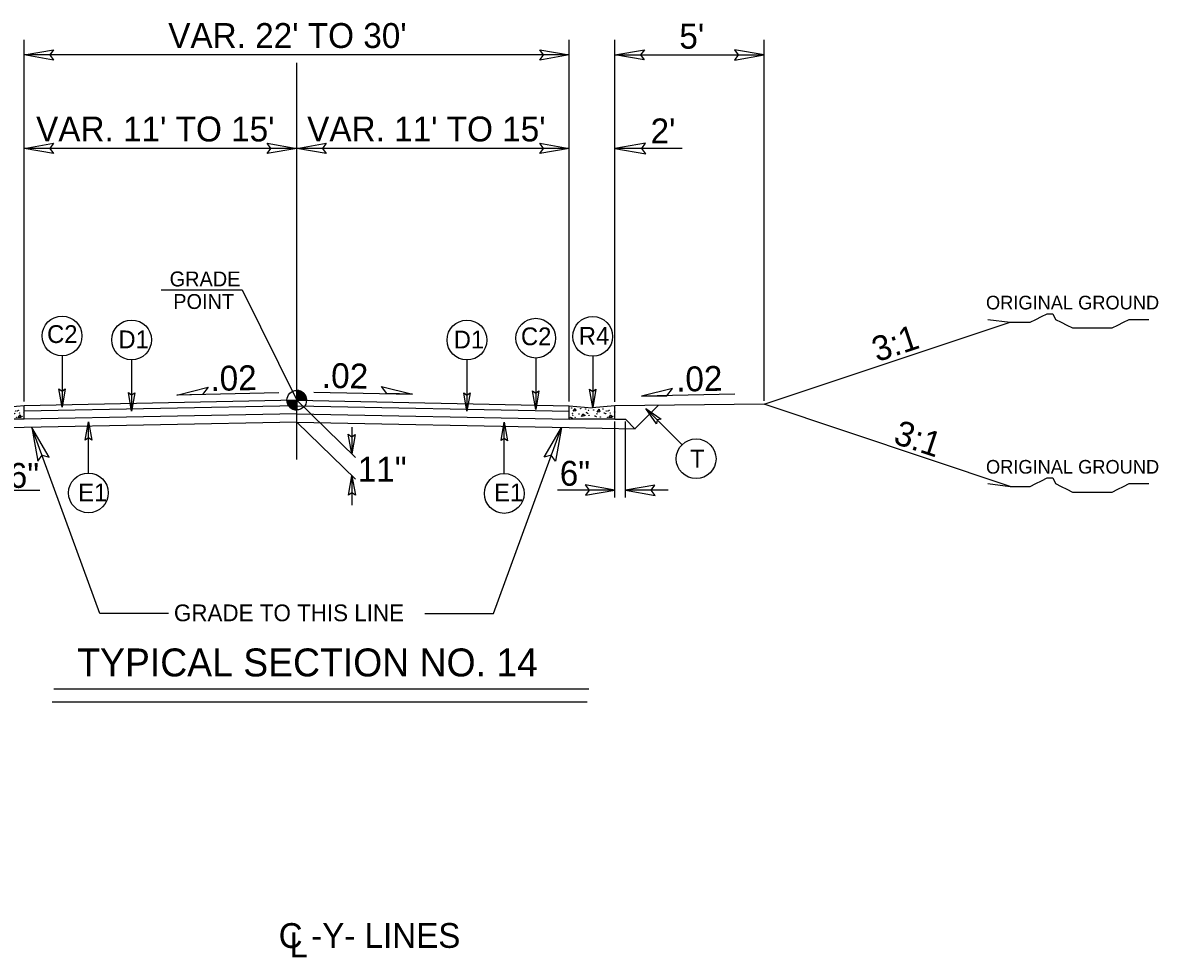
# Model space of a CAD drawing. Extents: x 957297 to 961629, y 830661 to 840840.
# Drawn here: x 959351.8 to 959707.8, y 833623.3 to 833916.2 of the extents above; entities that cross this region are included whole.
import ezdxf

# ---------------------------------------------------------------- set-up
doc = ezdxf.new("R2010")
doc.units = 0
for name, color, linetype in [('Default', 7, 'Continuous'), ('Old_Level_1', 7, 'Continuous'), ('Old_Level_11', 7, 'Continuous'), ('Old_Level_21', 7, 'Continuous'), ('Old_Level_3', 7, 'Continuous'), ('Prop CMT Pvmt Milling', 7, 'Continuous'), ('Prop Dimension Text', 7, 'Continuous'), ('Typical Curb CELL', 7, 'Continuous'), ('Typical ID Circle CELL', 7, 'Continuous'), ('Typical Terminator CELL', 7, 'Continuous'), ('Typical Text Grade Point CELL', 7, 'Continuous'), ('Typical Text ID Circle CELL', 7, 'Continuous')]:
    doc.layers.add(name, color=color, linetype=linetype)

# ---------------------------------------------------------------- blocks, each defined once
blk = doc.blocks.new('VALLEY GUTTER')
at = {"layer": 'Typical Curb CELL'}
for p, q in [((0, 0), (1, -0.083)), ((0, -0.583), (0, 0)), ((2, 0), (1, -0.083)), ((2, -0.583), (2, 0)), ((0.169, -0.231), (0.256, -0.112)), ((0.29, -0.225), (0.169, -0.231)), ((0.256, -0.112), (0.29, -0.225)), ((0.528, -0.47), (0.591, -0.355)), ((0.694, -0.43), (0.528, -0.47)), ((0.591, -0.355), (0.694, -0.43)), ((1.216, -0.275), (1.303, -0.155)), ((1.337, -0.269), (1.216, -0.275)), ((1.303, -0.155), (1.337, -0.269)), ((1.739, -0.513), (1.825, -0.393)), ((1.825, -0.393), (1.859, -0.507)), ((2, -0.583), (0, -0.583)), ((1.859, -0.507), (1.739, -0.513))]:
    blk.add_line(p, q, dxfattribs=at)
for centre in [(0.1, -0.102), (0.139, -0.34), (0.153, -0.414), (0.255, -0.5), (0.43, -0.364), (0.502, -0.131), (0.716, -0.141), (0.752, -0.294), (0.808, -0.328), (0.841, -0.202), (0.866, -0.417), (1.069, -0.188), (1.123, -0.446), (1.179, -0.48), (1.212, -0.353), (1.361, -0.49), (1.474, -0.138), (1.533, -0.316), (1.589, -0.35), (1.622, -0.223), (1.676, -0.505), (1.698, -0.225), (1.748, -0.195), (1.795, -0.31), (1.908, -0.466), (1.989, -0.271), (0.064, -0.507), (0.12, -0.541)]:
    blk.add_circle(centre, 0.00802, dxfattribs=at)

msp = doc.modelspace()

# ---------------------------------------------------------------- linework, layer by layer
at = {"layer": 'Default'}
msp.add_line((959437.72, 833779.28), (959437.72, 833903.59), dxfattribs=at)
at = {"layer": 'Old_Level_1'}
for p, q in [((959352.28, 833797.48), (959352.28, 833910.77)), ((959523.16, 833797.44), (959523.16, 833910.77)), ((959537.46, 833797.32), (959537.46, 833910.77)), ((959584.2, 833797.68), (959584.2, 833910.77)), ((959523.16, 833906.07), (959352.28, 833906.07)), ((959537.46, 833906.07), (959584.2, 833906.07)), ((959437.72, 833876.78), (959352.28, 833876.78)), ((959523.16, 833876.78), (959437.72, 833876.78)), ((959558.56, 833876.78), (959537.46, 833876.78)), ((959584.2, 833796.59), (959661.38, 833822.32)), ((959432.16, 833800.13), (959400.19, 833799.49)), ((959437.72, 833797.85), (959437.72, 833800.92)), ((959443.14, 833800.41), (959474, 833799.79)), ((959437.72, 833797.85), (959352.28, 833796.12)), ((959434.66, 833797.85), (959437.72, 833797.85)), ((959440.78, 833797.85), (959437.72, 833797.85)), ((959437.72, 833794.81), (959437.72, 833797.85)), ((959437.72, 833797.85), (959437.72, 833794.81)), ((959437.72, 833797.85), (959437.72, 833796.12)), ((959437.72, 833797.85), (959523.16, 833796.12)), ((959437.72, 833797.85), (959456.19, 833779.92)), ((959584.2, 833796.59), (959537.46, 833796.12)), ((959543.73, 833788.92), (959551.07, 833796.26)), ((959574.99, 833799.71), (959545.77, 833799.12)), ((959661.38, 833770.86), (959584.2, 833796.59)), ((959437.72, 833796.13), (959352.28, 833794.4)), ((959437.72, 833793.57), (959352.28, 833791.95)), ((959437.72, 833796.13), (959523.16, 833794.4)), ((959437.72, 833793.58), (959523.16, 833791.95)), ((959352.28, 833789.3), (959331.71, 833788.92)), ((959437.72, 833791.03), (959352.28, 833789.3)), ((959376.07, 833731.04), (959354.76, 833789.35)), ((959437.72, 833791.03), (959523.16, 833789.3)), ((959437.72, 833791.03), (959456.19, 833773.1)), ((959454.98, 833789.46), (959454.98, 833781.1)), ((959499.36, 833731.04), (959520.68, 833789.35)), ((959523.16, 833789.3), (959543.77, 833788.88)), ((959537.46, 833791.95), (959540.76, 833791.89)), ((959537.46, 833767.4), (959537.46, 833791.16)), ((959540.76, 833791.89), (959543.73, 833788.92)), ((959540.76, 833767.4), (959540.76, 833791.16)), ((959455.04, 833774.2), (959455.05, 833764.98)), ((959337.98, 833769.69), (959357.25, 833769.69)), ((959537.46, 833769.69), (959519.44, 833769.69)), ((959554.1, 833769.69), (959540.76, 833769.69)), ((959397.52, 833731.04), (959376.07, 833731.04)), ((959477.91, 833731.04), (959499.36, 833731.04)), ((959361.6, 833707.46), (959529.29, 833707.46)), ((959361.04, 833703.34), (959528.74, 833703.34))]:
    msp.add_line(p, q, dxfattribs=at)
for points in [[(959437.76, 833800.92), (959437.76, 833800.92), (959437.76, 833797.85)], [(959437.81, 833800.92), (959437.81, 833797.85)], [(959437.87, 833800.91), (959437.87, 833797.85)], [(959437.94, 833800.9), (959437.94, 833797.85)], [(959438, 833800.9), (959438, 833797.85)], [(959438.06, 833800.9), (959438.06, 833797.85)], [(959438.12, 833800.89), (959438.12, 833797.85)], [(959438.18, 833800.89), (959438.18, 833797.85)], [(959438.23, 833800.87), (959438.23, 833797.85)], [(959438.3, 833800.87), (959438.3, 833797.85)], [(959438.36, 833800.85), (959438.36, 833797.85)], [(959438.42, 833800.84), (959438.42, 833797.85)], [(959438.49, 833800.81), (959438.49, 833797.85)], [(959438.55, 833800.8), (959438.55, 833797.85)], [(959438.61, 833800.78), (959438.61, 833797.85)], [(959438.67, 833800.76), (959438.67, 833797.85)], [(959438.74, 833800.75), (959438.73, 833797.85)], [(959438.79, 833800.72), (959438.79, 833797.85)], [(959438.85, 833800.71), (959438.85, 833797.85)], [(959438.92, 833800.68), (959438.92, 833797.85)], [(959438.98, 833800.65), (959438.98, 833797.85)], [(959439.04, 833800.62), (959439.04, 833797.85)], [(959439.09, 833800.59), (959439.09, 833797.85)], [(959439.15, 833800.57), (959439.15, 833797.85)], [(959439.21, 833800.53), (959439.21, 833797.85)], [(959439.28, 833800.49), (959439.28, 833797.85)], [(959439.34, 833800.46), (959439.34, 833797.85)], [(959439.4, 833800.41), (959439.4, 833797.85)], [(959439.47, 833800.37), (959439.47, 833797.85)], [(959439.52, 833800.34), (959439.52, 833797.85)], [(959439.59, 833800.28), (959439.59, 833797.85)], [(959439.65, 833800.24), (959439.65, 833797.85)], [(959439.71, 833800.19), (959439.71, 833797.85)], [(959439.77, 833800.13), (959439.77, 833797.85)], [(959439.83, 833800.07), (959439.83, 833797.85)], [(959439.9, 833800.01), (959439.9, 833797.85)], [(959439.95, 833799.95), (959439.95, 833797.85)], [(959440.01, 833799.89), (959440.01, 833797.85)], [(959440.07, 833799.82), (959440.07, 833797.85)], [(959434.68, 833797.85), (959434.68, 833797.53)], [(959434.74, 833797.85), (959434.74, 833797.17)], [(959434.8, 833797.85), (959434.8, 833796.95)], [(959434.86, 833797.85), (959434.86, 833796.77)], [(959434.93, 833797.85), (959434.93, 833796.62)], [(959434.99, 833797.85), (959434.99, 833796.49)], [(959435.05, 833797.85), (959435.05, 833796.38)], [(959435.11, 833797.85), (959435.11, 833796.26)], [(959435.17, 833797.85), (959435.17, 833796.18)], [(959435.23, 833797.85), (959435.23, 833796.09)], [(959435.3, 833797.85), (959435.3, 833796)], [(959435.36, 833797.85), (959435.36, 833795.93)], [(959435.42, 833797.85), (959435.42, 833795.86)], [(959435.47, 833797.85), (959435.47, 833795.79)], [(959435.53, 833797.85), (959435.53, 833795.72)], [(959435.6, 833797.85), (959435.6, 833795.66)], [(959435.66, 833797.85), (959435.66, 833795.61)], [(959435.72, 833797.85), (959435.72, 833795.55)], [(959435.78, 833797.85), (959435.78, 833795.5)], [(959435.85, 833797.85), (959435.85, 833795.44)], [(959435.9, 833797.85), (959435.9, 833795.41)], [(959435.96, 833797.85), (959435.96, 833795.36)], [(959436.02, 833797.85), (959436.02, 833795.32)], [(959436.09, 833797.85), (959436.09, 833795.27)], [(959436.15, 833797.85), (959436.15, 833795.23)], [(959436.21, 833797.85), (959436.21, 833795.19)], [(959436.28, 833797.85), (959436.28, 833795.16)], [(959436.33, 833797.85), (959436.33, 833795.15)], [(959436.39, 833797.85), (959436.39, 833795.11)], [(959436.46, 833797.85), (959436.46, 833795.07)], [(959436.52, 833797.85), (959436.52, 833795.06)], [(959436.58, 833797.85), (959436.58, 833795.02)], [(959436.64, 833797.85), (959436.64, 833795)], [(959436.7, 833797.85), (959436.7, 833794.98)], [(959436.75, 833797.85), (959436.75, 833794.96)], [(959436.82, 833797.85), (959436.82, 833794.94)], [(959436.88, 833797.85), (959436.88, 833794.92)], [(959436.94, 833797.85), (959436.94, 833794.9)], [(959437, 833797.85), (959437, 833794.9)], [(959437.07, 833797.85), (959437.07, 833794.87)], [(959437.13, 833797.85), (959437.13, 833794.86)], [(959437.19, 833797.85), (959437.19, 833794.86)], [(959437.25, 833797.85), (959437.25, 833794.84)], [(959437.31, 833797.85), (959437.31, 833794.82)], [(959437.38, 833797.85), (959437.38, 833794.82)], [(959437.44, 833797.85), (959437.44, 833794.82)], [(959437.5, 833797.85), (959437.5, 833794.81)], [(959437.56, 833797.85), (959437.56, 833794.81)], [(959437.61, 833797.85), (959437.61, 833794.81)], [(959437.67, 833797.85), (959437.67, 833794.81), (959437.67, 833794.81)], [(959440.13, 833799.73), (959440.13, 833797.85)], [(959440.2, 833799.65), (959440.2, 833797.85)], [(959440.26, 833799.57), (959440.26, 833797.85)], [(959440.32, 833799.48), (959440.32, 833797.85)], [(959440.38, 833799.37), (959440.38, 833797.85)], [(959440.44, 833799.26), (959440.44, 833797.85)], [(959440.5, 833799.12), (959440.5, 833797.85)], [(959440.57, 833798.98), (959440.57, 833797.85)], [(959440.63, 833798.82), (959440.63, 833797.85)], [(959440.69, 833798.6), (959440.69, 833797.85)], [(959440.75, 833798.3), (959440.75, 833797.85)]]:
    msp.add_lwpolyline(points, dxfattribs=at)
msp.add_circle((959437.72, 833797.86), 3.06, dxfattribs=at)
for start, end in [(359.9905, 89.9905), (179.9905, 269.9905)]:
    msp.add_arc((959437.72, 833797.86), 3.06, start, end, dxfattribs=at)
at = {"layer": 'Old_Level_11'}
for p, q in [((959400.19, 833799.49), (959409.94, 833801.91)), ((959409.94, 833801.91), (959408.21, 833799.65)), ((959465.99, 833799.95), (959464.26, 833802.2)), ((959464.26, 833802.2), (959474, 833799.79)), ((959474, 833799.79), (959465.99, 833799.95)), ((959555.51, 833801.54), (959545.77, 833799.12)), ((959553.77, 833799.28), (959555.51, 833801.54)), ((959408.21, 833799.65), (959400.19, 833799.49)), ((959545.77, 833799.12), (959553.77, 833799.28))]:
    msp.add_line(p, q, dxfattribs=at)
for points in [[(959547.07, 833878.44), (959537.46, 833876.78), (959547.13, 833875.07), (959545.9, 833876.78)], [(959360.11, 833780.05), (959354.76, 833789.35), (959356.64, 833778.72), (959357.95, 833780.63)], [(959515.33, 833780.05), (959520.68, 833789.35), (959518.79, 833778.72), (959517.49, 833780.63)]]:
    msp.add_lwpolyline(points, close=True, dxfattribs=at)
at = {"layer": 'Old_Level_21'}
for points in [[(959654.29, 833823.2), (959661.38, 833822.32), (959663.16, 833822.32), (959665.82, 833822.32), (959667.6, 833822.32), (959669.37, 833823.2), (959671.14, 833824.1), (959672.91, 833824.98), (959674.69, 833824.98), (959675.59, 833823.2), (959677.35, 833822.32), (959679.13, 833821.43), (959680.9, 833820.55), (959682.67, 833820.55), (959684.44, 833820.55), (959686.22, 833820.55), (959687.99, 833820.55), (959689.77, 833820.55), (959691.54, 833820.55), (959693.31, 833820.55), (959695.08, 833821.43), (959696.85, 833822.32), (959698.62, 833823.2), (959701.3, 833823.2), (959703.07, 833823.2), (959704.84, 833823.2)], [(959654.29, 833771.74), (959661.38, 833770.86), (959663.16, 833770.86), (959665.82, 833770.86), (959667.6, 833770.86), (959669.37, 833771.74), (959671.14, 833772.64), (959672.91, 833773.52), (959674.69, 833773.52), (959675.59, 833771.74), (959677.35, 833770.86), (959679.13, 833769.96), (959680.9, 833769.09), (959682.67, 833769.09), (959684.44, 833769.09), (959686.22, 833769.09), (959687.99, 833769.09), (959689.77, 833769.09), (959691.54, 833769.09), (959693.31, 833769.09), (959695.08, 833769.96), (959696.85, 833770.86), (959698.62, 833771.74), (959701.3, 833771.74), (959703.07, 833771.74), (959704.84, 833771.74)]]:
    msp.add_lwpolyline(points, dxfattribs=at)
at = {"layer": 'Typical ID Circle CELL'}
for p, q in [((959364.18, 833811.77), (959364.18, 833795.68)), ((959385.98, 833810.54), (959385.98, 833794.46)), ((959491.08, 833810.5), (959491.08, 833794.41)), ((959512.65, 833811.08), (959512.65, 833795)), ((959530.49, 833811.63), (959530.49, 833795.55)), ((959558.51, 833783.91), (959547.13, 833795.29)), ((959372.45, 833775.03), (959372.45, 833791.12)), ((959502.76, 833774.86), (959502.76, 833790.95))]:
    msp.add_line(p, q, dxfattribs=at)
for centre in [(959364.18, 833817.99), (959385.98, 833816.77), (959491.08, 833816.72), (959512.65, 833817.31), (959530.49, 833817.86), (959562.91, 833779.51), (959372.45, 833768.81), (959502.76, 833768.64)]:
    msp.add_circle(centre, 6.23, dxfattribs=at)
at = {"layer": 'Typical Terminator CELL'}
for points in [[(959361.5, 833904.48), (959352.28, 833906.07), (959361.55, 833907.71), (959360.37, 833906.07)], [(959513.94, 833907.66), (959523.16, 833906.07), (959513.89, 833904.43), (959515.07, 833906.07)], [(959546.65, 833904.49), (959537.42, 833906.08), (959546.7, 833907.72), (959545.52, 833906.08)], [(959574.98, 833904.48), (959584.2, 833906.07), (959574.92, 833907.71), (959576.1, 833906.07)], [(959361.5, 833875.19), (959352.28, 833876.78), (959361.55, 833878.42), (959360.37, 833876.78)], [(959428.5, 833878.37), (959437.72, 833876.78), (959428.44, 833875.14), (959429.62, 833876.78)], [(959446.94, 833875.19), (959437.72, 833876.78), (959446.99, 833878.42), (959445.81, 833876.78)], [(959513.94, 833878.37), (959523.16, 833876.78), (959513.89, 833875.14), (959515.07, 833876.78)], [(959365.18, 833801.44), (959364.18, 833795.68), (959363.16, 833801.48), (959364.18, 833800.74)], [(959386.98, 833800.22), (959385.98, 833794.46), (959384.96, 833800.25), (959385.98, 833799.52)], [(959492.07, 833800.17), (959491.08, 833794.41), (959490.06, 833800.2), (959491.08, 833799.47)], [(959513.64, 833800.76), (959512.65, 833795), (959511.63, 833800.79), (959512.65, 833800.06)], [(959531.48, 833801.31), (959530.49, 833795.55), (959529.46, 833801.34), (959530.49, 833800.61)], [(959550.51, 833790.51), (959547.13, 833795.29), (959551.95, 833791.92), (959550.71, 833791.71)], [(959371.46, 833785.36), (959372.45, 833791.12), (959373.47, 833785.33), (959372.45, 833786.06)], [(959501.77, 833785.19), (959502.76, 833790.95), (959503.79, 833785.16), (959502.76, 833785.89)], [(959456.02, 833787.16), (959454.98, 833781.1), (959453.9, 833787.2), (959454.98, 833786.42)], [(959454, 833768.14), (959455.04, 833774.2), (959456.12, 833768.1), (959455.04, 833768.88)], [(959528.24, 833768.1), (959537.46, 833769.69), (959528.18, 833771.33), (959529.36, 833769.69)], [(959549.98, 833771.28), (959540.76, 833769.69), (959550.03, 833768.05), (959548.85, 833769.69)]]:
    msp.add_lwpolyline(points, close=True, dxfattribs=at)
at = {"layer": 'Typical Text Grade Point CELL'}
for p, q in [((959395.28, 833832.42), (959420.61, 833832.42)), ((959420.61, 833832.42), (959437.72, 833797.85))]:
    msp.add_line(p, q, dxfattribs=at)

# ---------------------------------------------------------------- block references
at = {"layer": 'Prop CMT Pvmt Milling', "xscale": 7.148915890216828, "yscale": 7.148915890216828}
for p in [(959337.98, 833796.12), (959523.16, 833796.12)]:
    msp.add_blockref('VALLEY GUTTER', p, dxfattribs=at)

# ---------------------------------------------------------------- texts
at = {"layer": 'Old_Level_1'}
for s, height, p in [("VAR. 22' TO 30'", 7.8009, (959397.46, 833908.25)), ("5'", 7.801, (959557.65, 833908.04)), ("VAR. 11' TO 15'", 7.8009, (959356.05, 833878.96)), ("VAR. 11' TO 15'", 7.8009, (959441.01, 833878.96)), ('GRADE TO THIS LINE', 5.2473, (959399.24, 833728.6)), ('TYPICAL SECTION NO. 14', 8.7513, (959368.94, 833711.31))]:
    msp.add_text(s, height=height, dxfattribs=at).set_placement(p)
at = {"layer": 'Old_Level_11'}
for s, height, p in [('GRADE', 4.671, (959397.89, 833833.53)), ('POINT', 4.671, (959399.02, 833826.46)), ('11"', 7.801, (959456.86, 833772.33))]:
    msp.add_text(s, height=height, dxfattribs=at).set_placement(p)
at = {"layer": 'Old_Level_21'}
for p in [(959653.75, 833826.32), (959653.75, 833774.86)]:
    msp.add_text('ORIGINAL GROUND', height=4.2722, dxfattribs=at).set_placement(p)
at = {"layer": 'Old_Level_3'}
msp.add_text("2'", height=7.801, dxfattribs=at).set_placement((959548.63, 833878.35))
for rotation, p in [(18.4384, (959619.61, 833809.75)), (341.5616, (959624.37, 833784.44))]:
    msp.add_text('3:1', height=7.801, rotation=rotation, dxfattribs=at).set_placement(p)
at = {"layer": 'Prop Dimension Text'}
for s, height, rotation, p in [('.02', 7.801, 1.1839, (959410.76, 833800.76)), ('.02', 7.801, 358.8533, (959445.55, 833801.76)), ('.02', 7.801, 1.1839, (959556.72, 833800.54)), ('6"', 7.801, 0, (959520.17, 833771.06)), ('6"', 7.801, 0, (959347.48, 833770.4)), ('C', 7.77, 0, (959432.07, 833626.22)), ('-Y- LINES', 7.767, 0, (959442.27, 833626.24)), ('L', 7.77, 0, (959435.46, 833623.29))]:
    msp.add_text(s, height=height, rotation=rotation, dxfattribs=at).set_placement(p)
at = {"layer": 'Typical Text ID Circle CELL'}
for s, p in [('C2', (959359.49, 833815.8)), ('D1', (959381.84, 833814.14)), ('D1', (959486.94, 833814.09)), ('C2', (959508.01, 833815.1)), ('R4', (959526.14, 833815.23)), ('E1', (959369.24, 833766.18)), ('E1', (959499.59, 833766.18))]:
    msp.add_text(s, height=5.572, dxfattribs=at).set_placement(p)
msp.add_text('T', height=5.57, rotation=360, dxfattribs=at).set_placement((959561, 833776.75))

doc.saveas('drawing.dxf')
